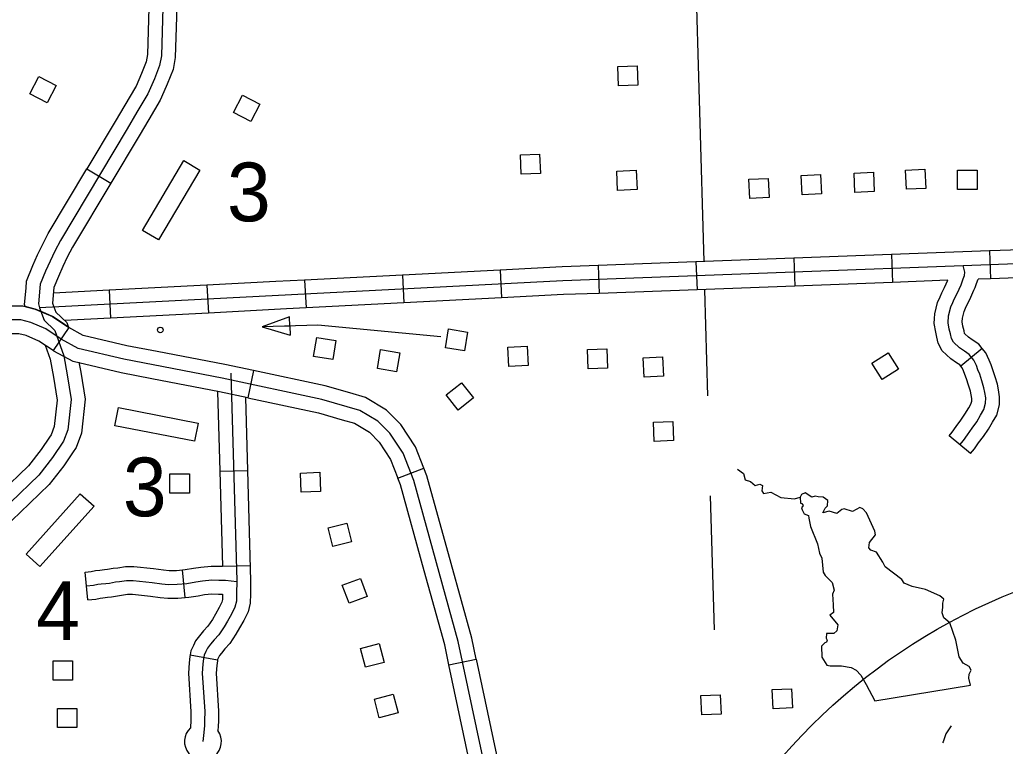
# Model space of a CAD drawing. Extents: x 1671357 to 13005564, y 567358 to 14261451.
# Drawn here: x 12758300.93 to 12758311, y 14259892.4 to 14259899.82 of the extents above; entities that cross this region are included whole.
import ezdxf

# ---------------------------------------------------------------- set-up
doc = ezdxf.new("R2010")
doc.units = 0
for name, color, linetype in [('31', 7, 'Continuous'), ('32', 7, 'Continuous'), ('35', 7, 'Continuous'), ('5', 7, 'Continuous'), ('56', 7, 'Continuous'), ('63', 7, 'Continuous')]:
    doc.layers.add(name, color=color, linetype=linetype)

msp = doc.modelspace()

# ---------------------------------------------------------------- linework, layer by layer
at = {"layer": '31'}
for p, q in [((12758301.613, 14259898.299), (12758301.857, 14259898.153)), ((12758301.613, 14259898.299), (12758301.613, 14259898.299)), ((12758301.427, 14259896.676), (12758301.267, 14259896.441)), ((12758303.314, 14259896.236), (12758303.255, 14259895.958)), ((12758304.789, 14259895.137), (12758305.054, 14259895.241)), ((12758305.054, 14259895.241), (12758305.054, 14259895.241)), ((12758305.311, 14259893.232), (12758305.589, 14259893.29)), ((12758305.589, 14259893.29), (12758305.589, 14259893.29))]:
    msp.add_line(p, q, dxfattribs=at)
for points in [[(12758302.445, 14259902.039), (12758302.374, 14259899.451), (12758302.355, 14259899.354), (12758302.302, 14259899.218), (12758302.235, 14259899.065), (12758302.122, 14259898.876), (12758302.023, 14259898.708), (12758301.342, 14259897.567), (12758301.284, 14259897.458), (12758301.19, 14259897.254), (12758301.135, 14259897.119), (12758301.119, 14259896.918), (12758301.127, 14259896.879), (12758301.174, 14259896.751), (12758301.284, 14259896.648), (12758301.375, 14259896.389), (12758301.41, 14259896.195), (12758301.451, 14259895.94), (12758301.419, 14259895.632), (12758301.374, 14259895.516), (12758301.26, 14259895.348), (12758301.122, 14259895.169), (12758300.831, 14259894.888)], [(12758315.41, 14259900.907), (12758315.461, 14259897.56), (12758315.42, 14259897.511), (12758315.341, 14259897.481), (12758313.018, 14259897.398), (12758306.475, 14259897.154)], [(12758302.249, 14259900.066), (12758302.232, 14259899.467), (12758302.218, 14259899.393), (12758302.171, 14259899.273), (12758302.114, 14259899.144)], [(12758302.533, 14259900.058), (12758302.515, 14259899.436), (12758302.492, 14259899.314), (12758302.433, 14259899.164), (12758302.374, 14259899.029)], [(12758302.114, 14259899.144), (12758302.108, 14259899.131), (12758301.999, 14259898.948), (12758301.9, 14259898.781), (12758301.613, 14259898.299)], [(12758302.374, 14259899.029), (12758302.361, 14259899), (12758302.244, 14259898.803), (12758302.145, 14259898.636), (12758301.857, 14259898.153)], [(12758301.109, 14259897.418), (12758301.157, 14259897.521), (12758301.218, 14259897.636), (12758301.613, 14259898.299)], [(12758301.857, 14259898.153), (12758301.466, 14259897.497), (12758301.411, 14259897.395), (12758301.367, 14259897.299)], [(12758300.99, 14259897.079), (12758300.996, 14259897.152), (12758301.06, 14259897.31), (12758301.109, 14259897.418)], [(12758301.367, 14259897.299), (12758301.321, 14259897.198), (12758301.275, 14259897.086), (12758301.262, 14259896.926), (12758301.264, 14259896.917), (12758301.295, 14259896.832), (12758301.407, 14259896.728), (12758301.424, 14259896.678)], [(12758306.475, 14259897.154), (12758301.127, 14259896.879)], [(12758300.98, 14259896.891), (12758300.976, 14259896.911), (12758300.99, 14259897.079)], [(12758300.392, 14259896.886), (12758300.739, 14259896.897), (12758300.953, 14259896.898), (12758301.085, 14259896.864), (12758301.259, 14259896.789), (12758301.427, 14259896.676)], [(12758301.427, 14259896.676), (12758301.349, 14259896.731), (12758301.259, 14259896.789), (12758301.163, 14259896.833), (12758301.085, 14259896.864), (12758300.98, 14259896.893)], [(12758306.462, 14259890.351), (12758306.375, 14259890.465), (12758306.245, 14259890.662), (12758306.088, 14259890.919), (12758305.902, 14259891.348), (12758305.799, 14259891.623), (12758305.69, 14259892.127), (12758305.407, 14259893.468), (12758304.951, 14259895.115), (12758304.842, 14259895.392), (12758304.709, 14259895.597), (12758304.586, 14259895.721), (12758304.402, 14259895.83), (12758304.012, 14259895.943), (12758302.995, 14259896.159), (12758301.991, 14259896.352), (12758301.523, 14259896.462), (12758301.349, 14259896.557), (12758301.191, 14259896.664), (12758301.039, 14259896.729), (12758300.936, 14259896.756), (12758300.742, 14259896.754), (12758295.585, 14259896.593)], [(12758302.331, 14259896.431), (12758302.02, 14259896.491), (12758301.574, 14259896.596), (12758301.427, 14259896.676)], [(12758301.267, 14259896.441), (12758301.122, 14259896.539), (12758300.993, 14259896.594), (12758300.918, 14259896.614), (12758300.745, 14259896.612), (12758300.4, 14259896.602)], [(12758301.187, 14259896.495), (12758301.22, 14259896.402)], [(12758302.277, 14259896.152), (12758301.961, 14259896.213), (12758301.472, 14259896.328), (12758301.275, 14259896.436), (12758301.267, 14259896.441)], [(12758301.22, 14259896.402), (12758301.237, 14259896.353), (12758301.27, 14259896.171), (12758301.308, 14259895.936), (12758301.279, 14259895.666), (12758301.247, 14259895.582), (12758301.23, 14259895.557)], [(12758303.314, 14259896.236), (12758303.023, 14259896.298), (12758302.331, 14259896.431)], [(12758301.531, 14259896.323), (12758301.55, 14259896.219), (12758301.594, 14259895.944), (12758301.558, 14259895.599), (12758301.501, 14259895.45), (12758301.465, 14259895.397)], [(12758304.298, 14259896.008), (12758304.046, 14259896.081), (12758303.314, 14259896.236)], [(12758303.255, 14259895.958), (12758302.967, 14259896.02), (12758302.277, 14259896.152)], [(12758303.255, 14259895.958), (12758303.977, 14259895.805), (12758304.219, 14259895.735)], [(12758305.054, 14259895.241), (12758304.969, 14259895.457), (12758304.821, 14259895.686), (12758304.674, 14259895.834), (12758304.458, 14259895.962), (12758304.298, 14259896.008)], [(12758304.219, 14259895.735), (12758304.345, 14259895.699), (12758304.498, 14259895.608), (12758304.598, 14259895.507), (12758304.715, 14259895.327), (12758304.789, 14259895.137)], [(12758301.23, 14259895.557), (12758301.145, 14259895.431), (12758301.016, 14259895.264), (12758300.732, 14259894.991), (12758300.578, 14259894.842)], [(12758301.465, 14259895.397), (12758301.375, 14259895.265), (12758301.228, 14259895.074), (12758300.929, 14259894.786), (12758300.775, 14259894.638)], [(12758305.333, 14259894.266), (12758305.086, 14259895.16), (12758305.054, 14259895.241)], [(12758305.059, 14259894.19), (12758304.816, 14259895.069), (12758304.789, 14259895.137)], [(12758305.589, 14259893.29), (12758305.545, 14259893.502), (12758305.333, 14259894.266)], [(12758305.311, 14259893.232), (12758305.269, 14259893.435), (12758305.059, 14259894.19)], [(12758305.518, 14259892.253), (12758305.311, 14259893.232)], [(12758305.589, 14259893.29), (12758305.796, 14259892.312)]]:
    msp.add_lwpolyline(points, dxfattribs=at)
at = {"layer": '32'}
for p, q in [((12758310.834, 14259897.459), (12758310.844, 14259897.175)), ((12758307.835, 14259897.347), (12758307.846, 14259897.063)), ((12758308.835, 14259897.384), (12758308.845, 14259897.1)), ((12758309.834, 14259897.422), (12758309.845, 14259897.138)), ((12758305.835, 14259897.264), (12758305.849, 14259896.98)), ((12758306.836, 14259897.31), (12758306.846, 14259897.026)), ((12758303.837, 14259897.161), (12758303.852, 14259896.877)), ((12758304.836, 14259897.212), (12758304.851, 14259896.928)), ((12758301.84, 14259897.058), (12758301.854, 14259896.774)), ((12758302.838, 14259897.109), (12758302.853, 14259896.825)), ((12758310.76, 14259896.462), (12758310.542, 14259896.281)), ((12758310.642, 14259895.389), (12758310.422, 14259895.569)), ((12758302.969, 14259895.208), (12758303.253, 14259895.215)), ((12758302.997, 14259894.238), (12758303.281, 14259894.246)), ((12758301.621, 14259893.895), (12758301.596, 14259894.178)), ((12758302.615, 14259893.918), (12758302.589, 14259894.201)), ((12758302.668, 14259893.334), (12758302.947, 14259893.283))]:
    msp.add_line(p, q, dxfattribs=at)
for points in [[(12758310.834, 14259897.459), (12758309.834, 14259897.422)], [(12758311.371, 14259897.479), (12758310.834, 14259897.459)], [(12758307.835, 14259897.347), (12758306.836, 14259897.31)], [(12758308.835, 14259897.384), (12758307.835, 14259897.347)], [(12758309.834, 14259897.422), (12758308.835, 14259897.384)], [(12758305.835, 14259897.264), (12758304.836, 14259897.212)], [(12758306.836, 14259897.31), (12758306.469, 14259897.296), (12758305.835, 14259897.264)], [(12758310.532, 14259895.479), (12758310.568, 14259895.523), (12758310.608, 14259895.582), (12758310.658, 14259895.647), (12758310.704, 14259895.714), (12758310.744, 14259895.783), (12758310.777, 14259895.838), (12758310.795, 14259895.905), (12758310.796, 14259895.96), (12758310.787, 14259896.013), (12758310.777, 14259896.062), (12758310.756, 14259896.131), (12758310.734, 14259896.199), (12758310.716, 14259896.245), (12758310.701, 14259896.288), (12758310.675, 14259896.342), (12758310.627, 14259896.401), (12758310.578, 14259896.434), (12758310.529, 14259896.468), (12758310.467, 14259896.527), (12758310.446, 14259896.566), (12758310.436, 14259896.611), (12758310.424, 14259896.66), (12758310.411, 14259896.726), (12758310.417, 14259896.795), (12758310.439, 14259896.887), (12758310.459, 14259896.934), (12758310.475, 14259896.967), (12758310.504, 14259897.024), (12758310.545, 14259897.113), (12758310.553, 14259897.135), (12758310.566, 14259897.173), (12758310.58, 14259897.208), (12758310.584, 14259897.241), (12758310.565, 14259897.312)], [(12758303.543, 14259897.146), (12758302.838, 14259897.109)], [(12758303.837, 14259897.161), (12758303.543, 14259897.146)], [(12758303.543, 14259897.146), (12758303.543, 14259897.146)], [(12758303.543, 14259897.146), (12758303.543, 14259897.146)], [(12758304.836, 14259897.212), (12758303.837, 14259897.161)], [(12758310.409, 14259897.159), (12758309.845, 14259897.138)], [(12758310.272, 14259896.768), (12758310.276, 14259896.818), (12758310.304, 14259896.932), (12758310.33, 14259896.992), (12758310.347, 14259897.03), (12758310.376, 14259897.086), (12758310.409, 14259897.159)], [(12758310.558, 14259896.771), (12758310.558, 14259896.772), (12758310.574, 14259896.842), (12758310.589, 14259896.876), (12758310.602, 14259896.905), (12758310.632, 14259896.962), (12758310.676, 14259897.058), (12758310.687, 14259897.086), (12758310.7, 14259897.125), (12758310.717, 14259897.17)], [(12758310.844, 14259897.175), (12758310.717, 14259897.17)], [(12758311.844, 14259897.212), (12758310.844, 14259897.175)], [(12758301.84, 14259897.058), (12758301.271, 14259897.028)], [(12758302.838, 14259897.109), (12758301.84, 14259897.058)], [(12758307.846, 14259897.063), (12758306.846, 14259897.026)], [(12758308.845, 14259897.1), (12758307.846, 14259897.063)], [(12758309.845, 14259897.138), (12758308.845, 14259897.1)], [(12758305.849, 14259896.98), (12758304.851, 14259896.928)], [(12758306.846, 14259897.026), (12758306.481, 14259897.013), (12758305.849, 14259896.98)], [(12758303.652, 14259896.867), (12758302.853, 14259896.825)], [(12758303.852, 14259896.877), (12758303.652, 14259896.867)], [(12758304.851, 14259896.928), (12758303.852, 14259896.877)], [(12758301.854, 14259896.774), (12758301.383, 14259896.75)], [(12758302.853, 14259896.825), (12758301.854, 14259896.774)], [(12758310.542, 14259896.281), (12758310.53, 14259896.294), (12758310.498, 14259896.317), (12758310.439, 14259896.357), (12758310.352, 14259896.44), (12758310.311, 14259896.516), (12758310.298, 14259896.579), (12758310.285, 14259896.63), (12758310.268, 14259896.719), (12758310.272, 14259896.768)], [(12758310.76, 14259896.462), (12758310.724, 14259896.507), (12758310.658, 14259896.551), (12758310.619, 14259896.578), (12758310.581, 14259896.614), (12758310.58, 14259896.616), (12758310.574, 14259896.644), (12758310.563, 14259896.691), (12758310.554, 14259896.734), (12758310.558, 14259896.771)], [(12758310.642, 14259895.389), (12758310.681, 14259895.437), (12758310.723, 14259895.498), (12758310.773, 14259895.564), (12758310.824, 14259895.638), (12758310.866, 14259895.71), (12758310.91, 14259895.782), (12758310.936, 14259895.886), (12758310.938, 14259895.97), (12758310.927, 14259896.039), (12758310.915, 14259896.097), (12758310.892, 14259896.174), (12758310.868, 14259896.246), (12758310.85, 14259896.294), (12758310.832, 14259896.343), (12758310.796, 14259896.419), (12758310.76, 14259896.462)], [(12758310.422, 14259895.569), (12758310.454, 14259895.608), (12758310.493, 14259895.665), (12758310.543, 14259895.73), (12758310.584, 14259895.79), (12758310.622, 14259895.855), (12758310.645, 14259895.893), (12758310.653, 14259895.924), (12758310.653, 14259895.95), (12758310.647, 14259895.988), (12758310.639, 14259896.027), (12758310.621, 14259896.089), (12758310.6, 14259896.151), (12758310.583, 14259896.196), (12758310.57, 14259896.234), (12758310.555, 14259896.265), (12758310.542, 14259896.281)], [(12758303.084, 14259896.211), (12758303.143, 14259894.088), (12758303.141, 14259893.956), (12758303.14, 14259893.88), (12758303.125, 14259893.821), (12758303.09, 14259893.749), (12758303.049, 14259893.678), (12758303.015, 14259893.619), (12758302.959, 14259893.538), (12758302.914, 14259893.487), (12758302.875, 14259893.44), (12758302.845, 14259893.401), (12758302.829, 14259893.368), (12758302.811, 14259893.329), (12758302.805, 14259893.295), (12758302.797, 14259893.237), (12758302.791, 14259893.146), (12758302.816, 14259892.753), (12758302.815, 14259892.662), (12758302.813, 14259892.609), (12758302.806, 14259892.54), (12758302.798, 14259892.448)], [(12758302.947, 14259896.024), (12758302.969, 14259895.208)], [(12758303.233, 14259895.963), (12758303.253, 14259895.215)], [(12758302.969, 14259895.208), (12758302.996, 14259894.237)], [(12758303.253, 14259895.215), (12758303.281, 14259894.216)], [(12758301.596, 14259894.178), (12758301.655, 14259894.184), (12758301.7, 14259894.195), (12758301.745, 14259894.199), (12758301.792, 14259894.204), (12758301.824, 14259894.207), (12758301.88, 14259894.218), (12758301.927, 14259894.223), (12758302.005, 14259894.235), (12758302.091, 14259894.235), (12758302.294, 14259894.214), (12758302.395, 14259894.201), (12758302.453, 14259894.194), (12758302.527, 14259894.195), (12758302.589, 14259894.201)], [(12758302.589, 14259894.201), (12758302.616, 14259894.204), (12758302.703, 14259894.217), (12758302.775, 14259894.23), (12758302.883, 14259894.24), (12758302.961, 14259894.237), (12758302.996, 14259894.237)], [(12758303.281, 14259894.216), (12758303.285, 14259894.089), (12758303.283, 14259893.955), (12758303.282, 14259893.862), (12758303.259, 14259893.772), (12758303.215, 14259893.683), (12758303.172, 14259893.607), (12758303.135, 14259893.543), (12758303.071, 14259893.45), (12758303.022, 14259893.394), (12758302.986, 14259893.351), (12758302.966, 14259893.325), (12758302.957, 14259893.307), (12758302.948, 14259893.286), (12758302.947, 14259893.283)], [(12758301.609, 14259894.037), (12758301.678, 14259894.043), (12758301.723, 14259894.054), (12758301.759, 14259894.057), (12758301.806, 14259894.063), (12758301.844, 14259894.066), (12758301.903, 14259894.077), (12758301.946, 14259894.083), (12758302.016, 14259894.093), (12758302.084, 14259894.093), (12758302.278, 14259894.073), (12758302.378, 14259894.059), (12758302.447, 14259894.052), (12758302.534, 14259894.053), (12758302.634, 14259894.063), (12758302.726, 14259894.077), (12758302.794, 14259894.089), (12758302.887, 14259894.098), (12758302.959, 14259894.095), (12758303.029, 14259894.095), (12758303.143, 14259894.083)], [(12758301.621, 14259893.895), (12758301.702, 14259893.902), (12758301.747, 14259893.913), (12758301.774, 14259893.916), (12758301.821, 14259893.921), (12758301.864, 14259893.925), (12758301.925, 14259893.937), (12758301.965, 14259893.942), (12758302.026, 14259893.951), (12758302.077, 14259893.951), (12758302.261, 14259893.932), (12758302.362, 14259893.918), (12758302.44, 14259893.91), (12758302.541, 14259893.911), (12758302.615, 14259893.918)], [(12758302.615, 14259893.918), (12758302.652, 14259893.922), (12758302.75, 14259893.937), (12758302.813, 14259893.948), (12758302.89, 14259893.956), (12758302.956, 14259893.953), (12758302.999, 14259893.953)], [(12758302.999, 14259893.953), (12758302.998, 14259893.899), (12758302.991, 14259893.87), (12758302.965, 14259893.816), (12758302.926, 14259893.749), (12758302.895, 14259893.695), (12758302.847, 14259893.625), (12758302.805, 14259893.579), (12758302.764, 14259893.528), (12758302.723, 14259893.476), (12758302.7, 14259893.428), (12758302.675, 14259893.372), (12758302.668, 14259893.334)], [(12758302.668, 14259893.334), (12758302.664, 14259893.317), (12758302.656, 14259893.251), (12758302.649, 14259893.146), (12758302.674, 14259892.749), (12758302.673, 14259892.665), (12758302.671, 14259892.588)], [(12758302.947, 14259893.283), (12758302.945, 14259893.273), (12758302.939, 14259893.223), (12758302.933, 14259893.146), (12758302.958, 14259892.757), (12758302.957, 14259892.659), (12758302.955, 14259892.599), (12758302.951, 14259892.56)]]:
    msp.add_lwpolyline(points, dxfattribs=at)
msp.add_arc((12758302.798, 14259892.448), 0.189, 132.3672, 36.097, dxfattribs=at)
at = {"layer": '35'}
for points in [[(12758308.259, 14259895.231), (12758308.32, 14259895.184), (12758308.338, 14259895.121), (12758308.394, 14259895.102), (12758308.439, 14259895.062), (12758308.489, 14259895.078), (12758308.515, 14259895.063), (12758308.509, 14259895.008), (12758308.526, 14259894.98), (12758308.599, 14259894.993), (12758308.704, 14259894.94), (12758308.841, 14259894.925), (12758308.901, 14259894.945)], [(12758309.539, 14259894.823), (12758309.51, 14259894.839), (12758309.436, 14259894.796), (12758309.348, 14259894.823), (12758309.325, 14259894.818), (12758309.274, 14259894.778), (12758309.197, 14259894.801), (12758309.131, 14259894.783), (12758309.156, 14259894.832), (12758309.18, 14259894.854), (12758309.183, 14259894.909), (12758309.136, 14259894.943), (12758309.083, 14259894.947), (12758309.054, 14259894.955), (12758309.018, 14259894.944), (12758308.952, 14259894.989), (12758308.915, 14259894.972), (12758308.901, 14259894.945)], [(12758308.901, 14259894.945), (12758308.905, 14259894.882), (12758308.917, 14259894.879), (12758308.931, 14259894.857), (12758308.913, 14259894.835), (12758308.92, 14259894.814), (12758308.94, 14259894.773), (12758308.986, 14259894.756), (12758308.989, 14259894.73), (12758309.004, 14259894.643), (12758309.076, 14259894.466), (12758309.097, 14259894.37), (12758309.122, 14259894.319), (12758309.136, 14259894.176), (12758309.154, 14259894.144), (12758309.226, 14259894.073), (12758309.248, 14259893.992), (12758309.231, 14259893.953), (12758309.237, 14259893.845), (12758309.242, 14259893.764), (12758309.204, 14259893.738), (12758309.284, 14259893.64), (12758309.275, 14259893.579), (12758309.244, 14259893.549), (12758309.17, 14259893.552), (12758309.164, 14259893.504), (12758309.176, 14259893.484), (12758309.168, 14259893.461), (12758309.151, 14259893.456), (12758309.118, 14259893.421), (12758309.121, 14259893.309), (12758309.172, 14259893.227), (12758309.207, 14259893.219), (12758309.322, 14259893.22), (12758309.421, 14259893.203), (12758309.472, 14259893.177), (12758309.52, 14259893.124)], [(12758309.52, 14259893.124), (12758309.575, 14259893.029), (12758309.663, 14259892.864), (12758310.641, 14259893.024), (12758310.624, 14259893.094), (12758310.625, 14259893.136), (12758310.646, 14259893.177), (12758310.627, 14259893.212), (12758310.567, 14259893.249), (12758310.524, 14259893.312), (12758310.492, 14259893.484), (12758310.428, 14259893.661), (12758310.367, 14259893.712), (12758310.352, 14259893.761), (12758310.357, 14259893.82), (12758310.357, 14259893.862), (12758310.369, 14259893.9), (12758310.327, 14259893.935), (12758310.179, 14259893.999), (12758310.043, 14259894.031), (12758309.963, 14259894.066), (12758309.939, 14259894.101), (12758309.769, 14259894.232), (12758309.746, 14259894.279), (12758309.679, 14259894.382), (12758309.623, 14259894.401), (12758309.603, 14259894.427), (12758309.61, 14259894.482), (12758309.67, 14259894.559), (12758309.664, 14259894.597), (12758309.579, 14259894.785), (12758309.539, 14259894.823)], [(12758309.663, 14259892.864), (12758310.641, 14259893.024)], [(12758310.442, 14259892.606), (12758310.389, 14259892.524), (12758310.36, 14259892.443), (12758310.354, 14259892.434)]]:
    msp.add_lwpolyline(points, dxfattribs=at)
at = {"layer": '5'}
for points in [[(12758307.782, 14259901.951), (12758307.916, 14259897.35)], [(12758307.924, 14259897.063), (12758307.954, 14259895.979)], [(12758307.982, 14259894.957), (12758308.02, 14259893.587)]]:
    msp.add_lwpolyline(points, dxfattribs=at)
at = {"layer": '56'}
for p, q in [((12758303.683, 14259896.787), (12758303.402, 14259896.683)), ((12758303.686, 14259896.692), (12758303.683, 14259896.787)), ((12758303.402, 14259896.683), (12758303.689, 14259896.598)), ((12758303.686, 14259896.692), (12758303.515, 14259896.687)), ((12758303.686, 14259896.692), (12758303.689, 14259896.598))]:
    msp.add_line(p, q, dxfattribs=at)
for points in [[(12758307.045, 14259899.146), (12758307.037, 14259899.343), (12758307.235, 14259899.351), (12758307.243, 14259899.154)], [(12758301.03, 14259899.066), (12758301.122, 14259899.241), (12758301.297, 14259899.149), (12758301.206, 14259898.974)], [(12758303.111, 14259898.875), (12758303.203, 14259899.05), (12758303.378, 14259898.958), (12758303.287, 14259898.783)], [(12758306.049, 14259898.244), (12758306.041, 14259898.441), (12758306.238, 14259898.449), (12758306.247, 14259898.252)], [(12758302.602, 14259898.382), (12758302.765, 14259898.286), (12758302.344, 14259897.572), (12758302.181, 14259897.668)], [(12758307.035, 14259898.078), (12758307.027, 14259898.275), (12758307.225, 14259898.283), (12758307.233, 14259898.086)], [(12758309.46, 14259898.058), (12758309.452, 14259898.255), (12758309.649, 14259898.264), (12758309.657, 14259898.067)], [(12758309.985, 14259898.089), (12758309.977, 14259898.286), (12758310.174, 14259898.294), (12758310.183, 14259898.097)], [(12758310.509, 14259898.088), (12758310.509, 14259898.285), (12758310.707, 14259898.285), (12758310.707, 14259898.088)], [(12758308.384, 14259897.996), (12758308.376, 14259898.193), (12758308.574, 14259898.201), (12758308.582, 14259898.004)], [(12758308.92, 14259898.033), (12758308.911, 14259898.23), (12758309.109, 14259898.239), (12758309.117, 14259898.042)], [(12758305.275, 14259896.468), (12758305.307, 14259896.663), (12758305.502, 14259896.631), (12758305.47, 14259896.437)], [(12758303.929, 14259896.382), (12758303.962, 14259896.576), (12758304.157, 14259896.543), (12758304.124, 14259896.349)], [(12758304.58, 14259896.257), (12758304.613, 14259896.452), (12758304.808, 14259896.419), (12758304.775, 14259896.225)], [(12758305.922, 14259896.28), (12758305.914, 14259896.477), (12758306.111, 14259896.486), (12758306.12, 14259896.289)], [(12758306.735, 14259896.254), (12758306.727, 14259896.451), (12758306.925, 14259896.459), (12758306.933, 14259896.262)], [(12758307.306, 14259896.171), (12758307.297, 14259896.368), (12758307.495, 14259896.376), (12758307.503, 14259896.179)], [(12758309.633, 14259896.314), (12758309.8, 14259896.418), (12758309.905, 14259896.251), (12758309.738, 14259896.146)], [(12758305.561, 14259895.957), (12758305.407, 14259895.834), (12758305.284, 14259895.989), (12758305.438, 14259896.111)], [(12758301.899, 14259895.673), (12758301.935, 14259895.859), (12758302.749, 14259895.701), (12758302.712, 14259895.515)], [(12758307.409, 14259895.513), (12758307.401, 14259895.71), (12758307.598, 14259895.718), (12758307.607, 14259895.521)], [(12758302.461, 14259894.984), (12758302.461, 14259895.182), (12758302.659, 14259895.182), (12758302.659, 14259894.984)], [(12758303.801, 14259894.993), (12758303.793, 14259895.19), (12758303.991, 14259895.199), (12758303.999, 14259895.002)], [(12758301.544, 14259894.979), (12758301.685, 14259894.852), (12758301.131, 14259894.236), (12758300.99, 14259894.362)], [(12758304.077, 14259894.63), (12758304.268, 14259894.678), (12758304.316, 14259894.486), (12758304.124, 14259894.439)], [(12758304.476, 14259893.928), (12758304.292, 14259893.859), (12758304.222, 14259894.044), (12758304.407, 14259894.114)], [(12758304.458, 14259893.206), (12758304.409, 14259893.397), (12758304.6, 14259893.447), (12758304.65, 14259893.256)], [(12758301.267, 14259893.073), (12758301.267, 14259893.27), (12758301.465, 14259893.27), (12758301.465, 14259893.073)], [(12758304.599, 14259892.69), (12758304.55, 14259892.881), (12758304.741, 14259892.93), (12758304.791, 14259892.74)], [(12758307.894, 14259892.719), (12758307.886, 14259892.916), (12758308.083, 14259892.924), (12758308.092, 14259892.727)], [(12758308.623, 14259892.782), (12758308.615, 14259892.979), (12758308.813, 14259892.987), (12758308.821, 14259892.79)], [(12758301.311, 14259892.589), (12758301.311, 14259892.786), (12758301.509, 14259892.786), (12758301.509, 14259892.589)]]:
    msp.add_lwpolyline(points, close=True, dxfattribs=at)
msp.add_lwpolyline([(12758305.229, 14259896.582), (12758303.972, 14259896.701), (12758303.402, 14259896.683)], dxfattribs=at)
msp.add_circle((12758302.362, 14259896.652), 0.0284, dxfattribs=at)
at = {"layer": '63'}
msp.add_circle((12758313.341, 14259888.294), 6.11, dxfattribs=at)

# ---------------------------------------------------------------- texts
at = {"layer": '56'}
for s, p in [('3', (12758303.044, 14259897.762)), ('3', (12758301.98, 14259894.748)), ('4', (12758301.094, 14259893.483))]:
    msp.add_text(s, height=0.6, dxfattribs=at).set_placement(p)

doc.saveas('drawing.dxf')
